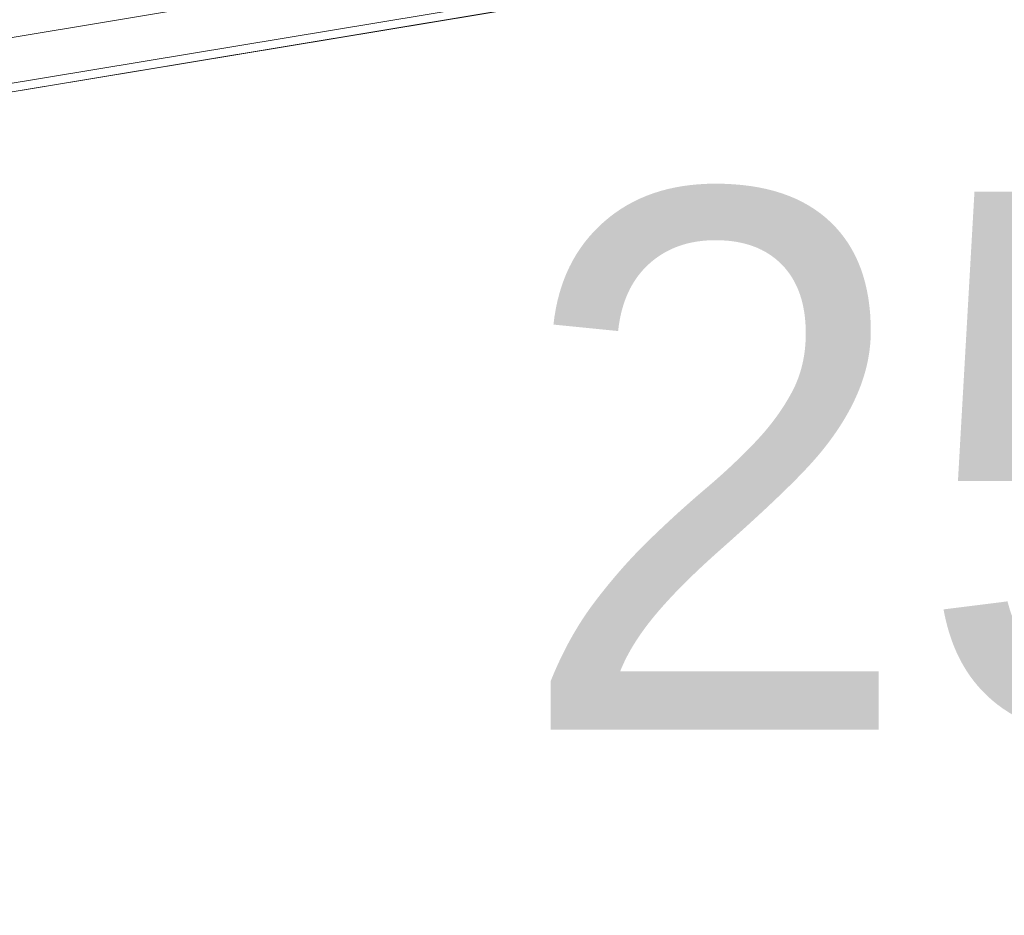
# Model space of a CAD drawing. Header units: millimetres. Extents: x -2233 to 61924, y -68080 to 6847.
# Tile 611 of 656: x 25270 to 25728, y -17066 to -16650. Entities that reach past the tile are written whole.
import ezdxf

# ---------------------------------------------------------------- set-up
doc = ezdxf.new("R2010")
doc.units = ezdxf.units.MM
doc.layers.add('COTAS_P', color=1, linetype='Continuous', lineweight=0)
doc.layers.add('superior_C10', color=7, linetype='Continuous', lineweight=0)
doc.dimstyles.new('R19_100', dxfattribs={"dimtxt": 250, "dimasz": 150, "dimexe": 150, "dimexo": 80, "dimgap": 100, "dimtad": 1, "dimtih": 1, "dimtoh": 1, "dimdsep": 46, "dimcen": 0.09, "dimadec": 0, "dimazin": 0, "dimtfac": 1, "dimtdec": 4, "dimtofl": 0, "dimtmove": 0, "dimatfit": 3, "dimfxl": 1, "dimtolj": 1, "dimtzin": 0, "dimarcsym": 0})

# ---------------------------------------------------------------- blocks, each defined once
blk = doc.blocks.new('DIM_R27_34')
at = {"layer": 'COTAS_P'}
for p, q in [((24250.07, -17080), (24400.07, -17035)), ((26750.07, -17080), (26600.07, -17035)), ((24250.07, -17980), (24250.07, -17080)), ((24250.07, -17080), (26750.07, -17080)), ((24250.07, -17080), (24400.07, -17125)), ((26750.07, -17080), (26600.07, -17125)), ((26750.07, -17980), (26750.07, -17080))]:
    blk.add_line(p, q, dxfattribs=at)
blk.add_text('2500 P', height=250, dxfattribs=at).set_placement((25500.07, -16980))

msp = doc.modelspace()

# ---------------------------------------------------------------- linework, layer by layer
at = {"layer": 'superior_C10'}
for p, q in [((18961.069, -17709.247), (27793.93, -16237.104)), ((27795.544, -16236.835), (18962.683, -17708.978)), ((18934.17, -17713.73), (27767.031, -16241.587)), ((27768.645, -16241.318), (18935.784, -17713.461)), ((27798.997, -16257.549), (18966.136, -17729.692)), ((18937.622, -17734.445), (27770.484, -16262.301)), ((27798.04, -16261.764), (18965.179, -17733.907)), ((18966.793, -17733.638), (27799.654, -16261.495)), ((27771.141, -16266.247), (18938.28, -17738.39)), ((18939.894, -17738.121), (27772.755, -16265.978))]:
    msp.add_line(p, q, dxfattribs=at)

# ---------------------------------------------------------------- dimensions: what is measured, and where the dimension line sits
at = {"layer": 'COTAS_P'}
dim = msp.add_aligned_dim(p1=(24250.067, -17980), p2=(26750.067, -17980), distance=900, text='<> P', dimstyle='R19_100', dxfattribs=at)
dim.commit()
dim.dimension.update_dxf_attribs({"geometry": 'DIM_R27_34', "text_midpoint": (25500.067, -17080)})

doc.saveas('drawing.dxf')
